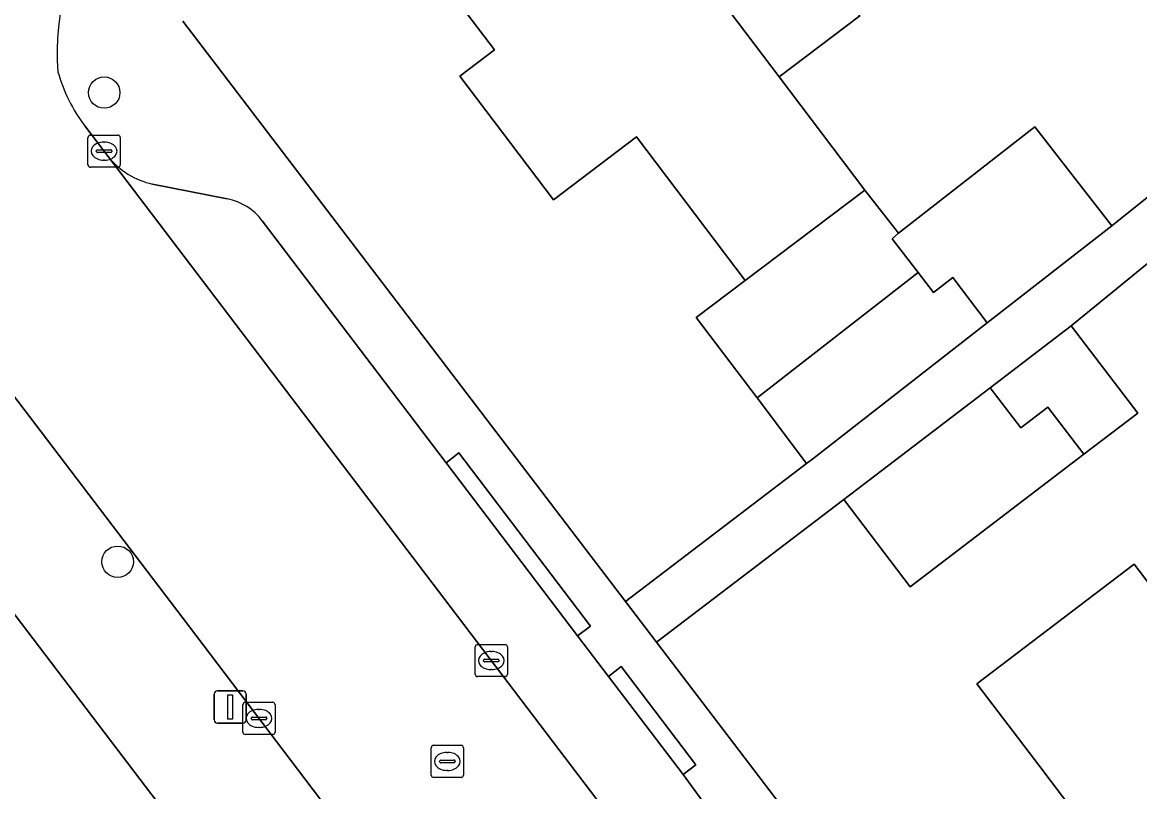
# Model space of a CAD drawing. Extents: x 160030 to 160839, y 385325 to 386450.
# Drawn here: x 160405.72 to 160440.44, y 385818.69 to 385842.6 of the extents above; entities that cross this region are included whole.
import ezdxf

# ---------------------------------------------------------------- set-up
doc = ezdxf.new("R2010")
doc.units = 0
for name, color, linetype in [('IMGEO_Boom', 7, 'Continuous'), ('IMGEO_Erf', 7, 'Continuous'), ('IMGEO_Kolk', 7, 'Continuous'), ('IMGEO_Lichtmast', 7, 'Continuous'), ('IMGEO_Pand', 7, 'Continuous'), ('IMGEO_Parkeervlak_open', 7, 'Continuous'), ('IMGEO_Rijbaan_lokaal_open', 7, 'Continuous'), ('IMGEO_Rioolput', 7, 'Continuous'), ('IMGEO_Voetpad_open', 7, 'Continuous')]:
    doc.layers.add(name, color=color, linetype=linetype)

msp = doc.modelspace()

# ---------------------------------------------------------------- linework, layer by layer
at = {"layer": 'IMGEO_Boom'}
for centre in [(160408.263, 385840.416), (160408.683, 385825.835)]:
    msp.add_circle(centre, 0.489, dxfattribs=at)
at = {"layer": 'IMGEO_Erf'}
for points in [[(160425.684, 385797.636), (160365.182, 385877.181)], [(160410.71, 385842.631), (160424.459, 385824.597), (160430.089, 385828.889), (160428.548, 385830.926), (160426.66, 385833.421), (160428.183, 385834.573), (160424.807, 385839.037), (160422.223, 385837.082), (160419.315, 385840.926), (160420.391, 385841.74), (160418.504, 385844.234), (160423.728, 385848.186), (160428.73, 385851.97), (160433.762, 385855.777), (160438.794, 385859.583)], [(160443.965, 385852.747), (160438.934, 385848.941), (160437.974, 385850.21), (160432.942, 385846.403), (160430.444, 385844.513), (160431.738, 385842.801), (160429.235, 385840.908), (160431.9, 385837.385), (160432.944, 385836.044), (160437.184, 385839.347), (160439.577, 385836.275), (160442.546, 385838.653)], [(160467.463, 385842.567), (160469.844, 385844.381), (160463.561, 385852.624), (160458.547, 385848.802), (160460.94, 385845.697), (160458.995, 385844.199), (160456.333, 385842.148), (160453.941, 385845.253), (160448.054, 385840.924), (160450.43, 385837.841), (160448.874, 385836.653), (160446.135, 385834.562), (160443.773, 385837.627), (160438.306, 385833.163), (160440.377, 385830.449), (160438.706, 385829.174), (160433.311, 385825.057), (160431.24, 385827.77), (160425.422, 385823.334), (160437.717, 385807.206)], [(160438.396, 385818.072), (160437.33, 385819.471), (160435.376, 385822.036), (160440.264, 385825.761), (160442.218, 385823.197), (160442.485, 385823.4), (160443.551, 385822), (160446.077, 385823.925), (160444.949, 385825.405), (160447.507, 385827.354), (160451.485, 385830.385), (160452.462, 385831.129), (160453.6, 385829.636), (160458.623, 385833.464), (160457.605, 385834.802), (160455.644, 385837.38), (160460.636, 385841.185), (160462.611, 385838.618), (160467.463, 385842.567)]]:
    msp.add_lwpolyline(points, dxfattribs=at)
at = {"layer": 'IMGEO_Kolk'}
for p, q in [((160407.76, 385838.169), (160407.76, 385839.021)), ((160407.835, 385839.095), (160408.687, 385839.095)), ((160408.248, 385838.875), (160408.273, 385838.875)), ((160408.761, 385839.021), (160408.761, 385838.169)), ((160408.019, 385838.589), (160408.019, 385838.601)), ((160408.457, 385838.552), (160408.059, 385838.552)), ((160408.062, 385838.638), (160408.46, 385838.638)), ((160408.503, 385838.601), (160408.503, 385838.589)), ((160408.271, 385838.315), (160408.246, 385838.315)), ((160408.687, 385838.095), (160407.835, 385838.095)), ((160419.866, 385823.264), (160420.718, 385823.264)), ((160419.791, 385822.338), (160419.791, 385823.19)), ((160420.279, 385823.044), (160420.304, 385823.044)), ((160420.792, 385823.19), (160420.792, 385822.338)), ((160420.05, 385822.758), (160420.05, 385822.77)), ((160420.488, 385822.721), (160420.09, 385822.721)), ((160420.093, 385822.807), (160420.491, 385822.807)), ((160420.534, 385822.77), (160420.534, 385822.758)), ((160420.718, 385822.264), (160419.866, 385822.264)), ((160420.302, 385822.484), (160420.277, 385822.484)), ((160412.574, 385820.541), (160412.574, 385821.393)), ((160412.649, 385821.467), (160413.501, 385821.467)), ((160413.062, 385821.247), (160413.087, 385821.247)), ((160413.575, 385821.393), (160413.575, 385820.541)), ((160412.833, 385820.961), (160412.833, 385820.973)), ((160413.271, 385820.924), (160412.873, 385820.924)), ((160412.876, 385821.01), (160413.274, 385821.01)), ((160413.317, 385820.973), (160413.317, 385820.961)), ((160413.501, 385820.467), (160412.649, 385820.467)), ((160413.085, 385820.687), (160413.06, 385820.687))]:
    msp.add_line(p, q, dxfattribs=at)
for points in [[(160407.76, 385838.169), (160407.76, 385839.021)], [(160407.835, 385839.095), (160408.687, 385839.095)], [(160408.761, 385839.021), (160408.761, 385838.169)], [(160408.687, 385838.095), (160407.835, 385838.095)], [(160419.866, 385823.264), (160420.718, 385823.264)], [(160419.791, 385822.338), (160419.791, 385823.19)], [(160420.792, 385823.19), (160420.792, 385822.338)], [(160420.718, 385822.264), (160419.866, 385822.264)], [(160412.574, 385820.541), (160412.574, 385821.393)], [(160412.649, 385821.467), (160413.501, 385821.467)], [(160413.575, 385821.393), (160413.575, 385820.541)], [(160413.501, 385820.467), (160412.649, 385820.467)]]:
    msp.add_lwpolyline(points, dxfattribs=at)
for centre, radius, start, end in [((160407.837, 385839.019), 0.0765, 91.552, 178.448), ((160407.837, 385839.019), 0.0765, 91.552, 178.448), ((160408.685, 385839.019), 0.0765, 1.552, 88.448), ((160408.685, 385839.019), 0.0765, 1.552, 88.448), ((160408.059, 385838.598), 0.0403, 85.8775, 175.7526), ((160408.056, 385838.588), 0.0366, 178.938, 274.7102), ((160408.46, 385838.595), 0.043, 264.8664, 352.4533), ((160408.464, 385838.6), 0.0386, 1.7309, 96.639), ((160407.837, 385838.171), 0.0765, 181.552, 268.448), ((160407.837, 385838.171), 0.0765, 181.552, 268.448), ((160408.685, 385838.171), 0.0765, 271.552, 358.448), ((160408.685, 385838.171), 0.0765, 271.552, 358.448), ((160419.868, 385823.188), 0.0765, 91.552, 178.448), ((160419.868, 385823.188), 0.0765, 91.552, 178.448), ((160420.716, 385823.188), 0.0765, 1.552, 88.448), ((160420.716, 385823.188), 0.0765, 1.552, 88.448), ((160420.09, 385822.767), 0.0403, 85.8775, 175.7526), ((160420.087, 385822.757), 0.0366, 178.938, 274.7102), ((160420.491, 385822.764), 0.043, 264.8664, 352.4533), ((160420.495, 385822.769), 0.0386, 1.7309, 96.639), ((160419.868, 385822.34), 0.0765, 181.552, 268.448), ((160419.868, 385822.34), 0.0765, 181.552, 268.448), ((160420.716, 385822.34), 0.0765, 271.552, 358.448), ((160420.716, 385822.34), 0.0765, 271.552, 358.448), ((160412.651, 385821.391), 0.0765, 91.552, 178.448), ((160412.651, 385821.391), 0.0765, 91.552, 178.448), ((160413.499, 385821.391), 0.0765, 1.552, 88.448), ((160413.499, 385821.391), 0.0765, 1.552, 88.448), ((160412.873, 385820.97), 0.0403, 85.8775, 175.7526), ((160412.87, 385820.96), 0.0366, 178.938, 274.7102), ((160413.274, 385820.967), 0.043, 264.8664, 352.4533), ((160413.278, 385820.972), 0.0386, 1.7309, 96.639), ((160412.651, 385820.543), 0.0765, 181.552, 268.448), ((160412.651, 385820.543), 0.0765, 181.552, 268.448), ((160413.499, 385820.543), 0.0765, 271.552, 358.448), ((160413.499, 385820.543), 0.0765, 271.552, 358.448)]:
    msp.add_arc(centre, radius, start, end, dxfattribs=at)
for centre, major_axis, ratio, start_param, end_param in [((160408.247, 385838.595), (-0.387, 0.002), 0.722429, 4.712389, 7.853982), ((160408.272, 385838.595), (-0.39, 0.002), 0.717154, 1.570796, 4.712389), ((160420.278, 385822.764), (-0.387, 0.002), 0.722429, 4.712389, 7.853982), ((160420.303, 385822.764), (-0.39, 0.002), 0.717154, 1.570796, 4.712389), ((160413.061, 385820.967), (-0.387, 0.002), 0.722429, 4.712389, 7.853982), ((160413.086, 385820.967), (-0.39, 0.002), 0.717154, 1.570796, 4.712389)]:
    msp.add_ellipse(centre, major_axis=major_axis, ratio=ratio, start_param=start_param, end_param=end_param, dxfattribs=at)
at = {"layer": 'IMGEO_Lichtmast'}
for p, q in [((160411.681, 385820.921), (160411.681, 385821.721)), ((160411.681, 385821.721), (160411.681, 385820.921)), ((160411.781, 385821.821), (160412.571, 385821.821)), ((160412.571, 385821.821), (160411.781, 385821.821)), ((160412.671, 385821.721), (160412.671, 385820.921)), ((160412.671, 385820.921), (160412.671, 385821.721)), ((160412.571, 385820.821), (160411.781, 385820.821)), ((160411.781, 385820.821), (160412.571, 385820.821))]:
    msp.add_line(p, q, dxfattribs=at)
msp.add_lwpolyline([(160412.101, 385821.696), (160412.251, 385821.696), (160412.251, 385820.946), (160412.101, 385820.946), (160412.101, 385821.696)], dxfattribs=at)
for centre, start, end in [((160411.781, 385821.721), 90, 180), ((160411.781, 385821.721), 90, 180), ((160412.571, 385821.721), 0, 90), ((160412.571, 385821.721), 360, 90), ((160411.781, 385820.921), 180, 270), ((160411.781, 385820.921), 180, 270), ((160412.571, 385820.921), 270, 0), ((160412.571, 385820.921), 270, 0)]:
    msp.add_arc(centre, 0.1, start, end, dxfattribs=at)
at = {"layer": 'IMGEO_Pand'}
for points in [[(160428.73, 385851.97), (160423.728, 385848.186), (160427.94, 385842.619), (160429.235, 385840.908), (160431.738, 385842.801), (160430.444, 385844.513), (160432.942, 385846.403)], [(160423.728, 385848.186), (160418.504, 385844.234), (160420.391, 385841.74), (160419.315, 385840.926), (160422.223, 385837.082), (160424.807, 385839.037), (160428.183, 385834.573), (160431.9, 385837.385), (160429.235, 385840.908), (160427.94, 385842.619)], [(160435.701, 385833.256), (160439.577, 385836.275), (160437.184, 385839.347), (160432.944, 385836.044), (160432.742, 385835.874), (160433.55, 385834.822), (160434.03, 385834.205), (160434.631, 385834.673)], [(160433.55, 385834.822), (160432.742, 385835.874), (160432.944, 385836.044), (160431.9, 385837.385), (160428.183, 385834.573), (160426.66, 385833.421), (160428.548, 385830.926)], [(160434.631, 385834.673), (160434.03, 385834.205), (160433.55, 385834.822), (160428.548, 385830.926), (160430.089, 385828.889), (160430.286, 385829.038), (160435.701, 385833.256)], [(160438.306, 385833.163), (160435.792, 385831.244), (160436.744, 385829.996), (160437.587, 385830.639), (160438.706, 385829.174), (160440.377, 385830.449)], [(160438.706, 385829.174), (160437.587, 385830.639), (160436.744, 385829.996), (160435.792, 385831.244), (160431.24, 385827.77), (160433.311, 385825.057)], [(160443.551, 385822), (160442.485, 385823.4), (160442.218, 385823.197), (160440.264, 385825.761), (160435.376, 385822.036), (160437.33, 385819.471), (160438.396, 385818.072), (160442.656, 385812.482), (160447.811, 385816.411)]]:
    msp.add_lwpolyline(points, close=True, dxfattribs=at)
at = {"layer": 'IMGEO_Parkeervlak_open'}
for points in [[(160408.384, 385838.431), (160424.163, 385817.668), (160431.721, 385807.759)], [(160412.087, 385837.112), (160409.765, 385837.571)], [(160418.888, 385828.913), (160413.171, 385836.435)], [(160431.226, 385812.44), (160430.01, 385814.065), (160426.251, 385819.223), (160423.934, 385822.272), (160422.974, 385823.535), (160418.888, 385828.913)]]:
    msp.add_lwpolyline(points, dxfattribs=at)
for centre, radius, start, end in [((160410.288, 385839.95), 2.435, 218.5753, 257.6006), ((160411.738, 385835.346), 1.8, 37.2216, 78.8056)]:
    msp.add_arc(centre, radius, start, end, dxfattribs=at)
at = {"layer": 'IMGEO_Rijbaan_lokaal_open'}
msp.add_lwpolyline([(160332.303, 385927.233), (160345.107, 385910.299), (160358.716, 385892.358), (160358.891, 385892.166), (160368.75, 385879.341), (160369.011, 385878.899), (160390.932, 385850.046), (160400.824, 385837.058), (160410.888, 385823.854), (160427.481, 385801.96), (160433.017, 385806.06), (160432.182, 385807.154), (160431.721, 385807.759), (160424.163, 385817.668), (160408.384, 385838.431), (160407.664, 385839.378)], dxfattribs=at)
for centre, radius, start, end in [((160413.391, 385841.69), 6.594, 137.4643, 185.4835), ((160411.667, 385842.419), 5.027, 195.6859, 217.226)]:
    msp.add_arc(centre, radius, start, end, dxfattribs=at)
at = {"layer": 'IMGEO_Rioolput'}
for p, q in [((160418.5, 385820.13), (160419.352, 385820.13)), ((160418.425, 385819.204), (160418.425, 385820.056)), ((160418.913, 385819.91), (160418.938, 385819.91)), ((160419.426, 385820.056), (160419.426, 385819.204)), ((160418.684, 385819.624), (160418.684, 385819.636)), ((160419.122, 385819.587), (160418.724, 385819.587)), ((160418.727, 385819.673), (160419.125, 385819.673)), ((160419.168, 385819.636), (160419.168, 385819.624)), ((160419.352, 385819.13), (160418.5, 385819.13)), ((160418.936, 385819.35), (160418.911, 385819.35))]:
    msp.add_line(p, q, dxfattribs=at)
for points in [[(160418.5, 385820.13), (160419.352, 385820.13)], [(160418.425, 385819.204), (160418.425, 385820.056)], [(160419.426, 385820.056), (160419.426, 385819.204)], [(160419.352, 385819.13), (160418.5, 385819.13)]]:
    msp.add_lwpolyline(points, dxfattribs=at)
for centre, radius, start, end in [((160418.502, 385820.054), 0.0765, 91.552, 178.448), ((160418.502, 385820.054), 0.0765, 91.552, 178.448), ((160419.35, 385820.054), 0.0765, 1.552, 88.448), ((160419.35, 385820.054), 0.0765, 1.552, 88.448), ((160418.724, 385819.633), 0.0403, 85.8775, 175.7526), ((160418.721, 385819.623), 0.0366, 178.938, 274.7102), ((160419.125, 385819.63), 0.043, 264.8664, 352.4533), ((160419.129, 385819.635), 0.0386, 1.7309, 96.639), ((160418.502, 385819.206), 0.0765, 181.552, 268.448), ((160418.502, 385819.206), 0.0765, 181.552, 268.448), ((160419.35, 385819.206), 0.0765, 271.552, 358.448), ((160419.35, 385819.206), 0.0765, 271.552, 358.448)]:
    msp.add_arc(centre, radius, start, end, dxfattribs=at)
for centre, major_axis, ratio, start_param, end_param in [((160418.912, 385819.63), (-0.387, 0.002), 0.722429, 4.712389, 7.853982), ((160418.937, 385819.63), (-0.39, 0.002), 0.717154, 1.570796, 4.712389)]:
    msp.add_ellipse(centre, major_axis=major_axis, ratio=ratio, start_param=start_param, end_param=end_param, dxfattribs=at)
at = {"layer": 'IMGEO_Voetpad_open'}
for points in [[(160363.009, 385881.394), (160365.182, 385877.181), (160425.684, 385797.636)], [(160428.538, 385800.565), (160427.481, 385801.96), (160410.888, 385823.854), (160400.824, 385837.058), (160390.932, 385850.046), (160369.011, 385878.899)], [(160425.422, 385823.334), (160424.459, 385824.597), (160410.71, 385842.631)], [(160407.664, 385839.378), (160408.384, 385838.431)], [(160409.765, 385837.571), (160412.087, 385837.112)], [(160413.171, 385836.435), (160418.888, 385828.913), (160419.285, 385829.216), (160423.371, 385823.838), (160422.974, 385823.535), (160423.934, 385822.272), (160424.331, 385822.575), (160426.648, 385819.526), (160426.251, 385819.223), (160430.01, 385814.065), (160431.226, 385812.44)], [(160437.717, 385807.206), (160425.422, 385823.334)]]:
    msp.add_lwpolyline(points, dxfattribs=at)
for points in [[(160445.677, 385839.094), (160448.054, 385840.924), (160453.941, 385845.253), (160455.774, 385846.665), (160458.547, 385848.802), (160463.561, 385852.624), (160463.541, 385852.65), (160462.631, 385853.844), (160457.614, 385850.046), (160455.708, 385848.603), (160452.988, 385846.544), (160447.172, 385842.155), (160445.648, 385841.002), (160442.546, 385838.653), (160439.577, 385836.275), (160435.701, 385833.256), (160430.286, 385829.038), (160430.089, 385828.889), (160424.459, 385824.597), (160425.422, 385823.334), (160431.24, 385827.77), (160435.792, 385831.244), (160438.306, 385833.163), (160443.773, 385837.627)], [(160418.888, 385828.913), (160422.974, 385823.535), (160423.371, 385823.838), (160419.285, 385829.216)], [(160426.251, 385819.223), (160426.648, 385819.526), (160424.331, 385822.575), (160423.934, 385822.272)]]:
    msp.add_lwpolyline(points, close=True, dxfattribs=at)
for centre, radius, start, end in [((160413.391, 385841.69), 6.594, 137.4643, 185.4835), ((160411.667, 385842.419), 5.027, 195.6859, 217.226), ((160410.288, 385839.95), 2.435, 218.5753, 257.6006), ((160411.738, 385835.346), 1.8, 37.2216, 78.8056)]:
    msp.add_arc(centre, radius, start, end, dxfattribs=at)

doc.saveas('drawing.dxf')
